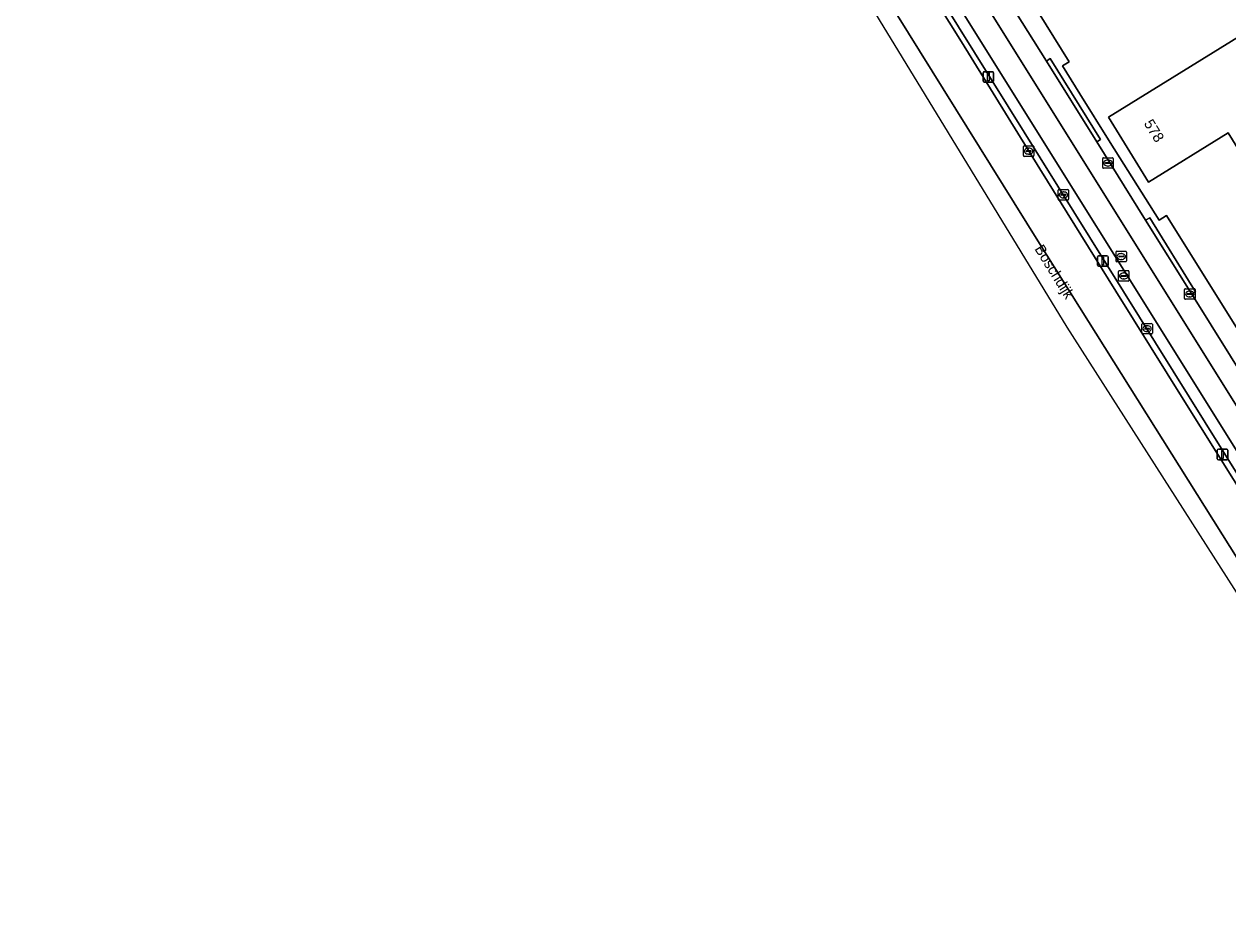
# Model space of a CAD drawing. Extents: x 159352 to 160617, y 385888 to 387323.
# Drawn here: x 159519.3 to 159633.7, y 385902.7 to 385988.6 of the extents above; entities that cross this region are included whole.
import ezdxf

# ---------------------------------------------------------------- set-up
doc = ezdxf.new("R2010")
doc.units = 0
for name, color, linetype in [('IMGEO_Erf', 7, 'Continuous'), ('IMGEO_Fietspad_gesloten', 7, 'Continuous'), ('IMGEO_Kolk', 7, 'Continuous'), ('IMGEO_Lichtmast', 7, 'Continuous'), ('IMGEO_Openbare_ruimte_label', 7, 'Continuous'), ('IMGEO_Pand', 7, 'Continuous'), ('IMGEO_Pand_nummerreeks', 7, 'Continuous'), ('IMGEO_Parkeervlak_open', 7, 'Continuous'), ('IMGEO_Rijbaan_lokaal_open', 7, 'Continuous'), ('IMGEO_Rijbaan_regionaal_gesloten', 7, 'Continuous'), ('IMGEO_Rioolput', 7, 'Continuous'), ('IMGEO_Verkeerseiland_open', 7, 'Continuous'), ('IMGEO_Voetpad_open', 7, 'Continuous')]:
    doc.layers.add(name, color=color, linetype=linetype)

msp = doc.modelspace()

# ---------------------------------------------------------------- linework, layer by layer
at = {"layer": 'IMGEO_Erf'}
msp.add_lwpolyline([(159554.16, 386088.26), (159585.48, 386038.29), (159618.57, 385984.98), (159617.94, 385984.61), (159619.59, 385981.95), (159622.47, 385977.31), (159627.13, 385969.96), (159627.84, 385970.4), (159643.05, 385946.01), (159667.88, 385907.19)], dxfattribs=at)
msp.add_lwpolyline([(159635.07, 385987.61), (159639.96, 385979.71), (159634.76, 385976.49), (159633.68, 385978.23), (159626.13, 385973.55), (159622.31, 385979.72)], close=True, dxfattribs=at)
at = {"layer": 'IMGEO_Fietspad_gesloten'}
msp.add_lwpolyline([(159549.3, 386084.32), (159635.65, 385946.19), (159637.56, 385947.4), (159553.04, 386082.62)], dxfattribs=at)
at = {"layer": 'IMGEO_Kolk'}
for p, q in [((159614.24, 385976.08), (159614.24, 385976.93)), ((159614.31, 385977), (159615.16, 385977)), ((159614.5, 385976.5), (159614.5, 385976.51)), ((159614.54, 385976.55), (159614.94, 385976.55)), ((159614.93, 385976.46), (159614.54, 385976.46)), ((159614.73, 385976.78), (159614.75, 385976.78)), ((159614.98, 385976.51), (159614.98, 385976.5)), ((159615.24, 385976.93), (159615.24, 385976.08)), ((159615.16, 385976), (159614.31, 385976)), ((159614.75, 385976.22), (159614.72, 385976.22)), ((159621.77, 385974.95), (159621.77, 385975.8)), ((159621.84, 385975.87), (159622.69, 385975.87)), ((159622.03, 385975.37), (159622.03, 385975.38)), ((159622.07, 385975.42), (159622.47, 385975.42)), ((159622.46, 385975.33), (159622.07, 385975.33)), ((159622.26, 385975.65), (159622.28, 385975.65)), ((159622.51, 385975.38), (159622.51, 385975.37)), ((159622.77, 385975.8), (159622.77, 385974.95)), ((159622.69, 385974.87), (159621.84, 385974.87)), ((159622.28, 385975.09), (159622.25, 385975.09)), ((159617.53, 385971.93), (159617.53, 385972.78)), ((159617.6, 385972.85), (159618.46, 385972.85)), ((159618.46, 385971.85), (159617.6, 385971.85)), ((159617.79, 385972.35), (159617.79, 385972.36)), ((159617.83, 385972.4), (159618.23, 385972.4)), ((159618.22, 385972.31), (159617.83, 385972.31)), ((159618.04, 385972.07), (159618.01, 385972.07)), ((159618.02, 385972.63), (159618.04, 385972.63)), ((159618.27, 385972.36), (159618.27, 385972.35)), ((159618.53, 385972.78), (159618.53, 385971.93)), ((159629.54, 385962.51), (159629.54, 385963.36)), ((159629.61, 385963.44), (159630.47, 385963.44)), ((159629.8, 385962.93), (159629.8, 385962.94)), ((159629.84, 385962.98), (159630.24, 385962.98)), ((159630.24, 385962.89), (159629.84, 385962.89)), ((159630.05, 385962.66), (159630.02, 385962.66)), ((159630.03, 385963.22), (159630.05, 385963.22)), ((159630.28, 385962.94), (159630.28, 385962.93)), ((159630.54, 385963.36), (159630.54, 385962.51)), ((159630.47, 385962.44), (159629.61, 385962.44)), ((159625.48, 385959.21), (159625.48, 385960.06)), ((159625.55, 385960.14), (159626.41, 385960.14)), ((159625.74, 385959.63), (159625.74, 385959.64)), ((159625.78, 385959.68), (159626.18, 385959.68)), ((159626.18, 385959.59), (159625.78, 385959.59)), ((159625.97, 385959.92), (159625.99, 385959.92)), ((159625.99, 385959.36), (159625.97, 385959.36)), ((159626.22, 385959.64), (159626.22, 385959.63)), ((159626.48, 385960.06), (159626.48, 385959.21)), ((159626.41, 385959.14), (159625.55, 385959.14))]:
    msp.add_line(p, q, dxfattribs=at)
for points in [[(159614.24, 385976.08), (159614.24, 385976.93)], [(159614.31, 385977), (159615.16, 385977)], [(159615.24, 385976.93), (159615.24, 385976.08)], [(159615.16, 385976), (159614.31, 385976)], [(159621.77, 385974.95), (159621.77, 385975.8)], [(159621.84, 385975.87), (159622.69, 385975.87)], [(159622.77, 385975.8), (159622.77, 385974.95)], [(159622.69, 385974.87), (159621.84, 385974.87)], [(159617.53, 385971.93), (159617.53, 385972.78)], [(159617.6, 385972.85), (159618.46, 385972.85)], [(159618.46, 385971.85), (159617.6, 385971.85)], [(159618.53, 385972.78), (159618.53, 385971.93)], [(159629.54, 385962.51), (159629.54, 385963.36)], [(159629.61, 385963.44), (159630.47, 385963.44)], [(159630.54, 385963.36), (159630.54, 385962.51)], [(159630.47, 385962.44), (159629.61, 385962.44)], [(159625.48, 385959.21), (159625.48, 385960.06)], [(159625.55, 385960.14), (159626.41, 385960.14)], [(159626.48, 385960.06), (159626.48, 385959.21)], [(159626.41, 385959.14), (159625.55, 385959.14)]]:
    msp.add_lwpolyline(points, dxfattribs=at)
for centre, radius, start, end in [((159614.31, 385976.93), 0.0765, 91.552, 178.448), ((159614.31, 385976.93), 0.0765, 91.552, 178.448), ((159614.54, 385976.51), 0.0403, 85.8775, 175.7526), ((159614.53, 385976.5), 0.0366, 178.938, 274.7102), ((159614.94, 385976.5), 0.043, 264.8664, 352.4533), ((159614.94, 385976.51), 0.0386, 1.7309, 96.639), ((159615.16, 385976.93), 0.0765, 1.552, 88.448), ((159615.16, 385976.93), 0.0765, 1.552, 88.448), ((159614.31, 385976.08), 0.0765, 181.552, 268.448), ((159614.31, 385976.08), 0.0765, 181.552, 268.448), ((159615.16, 385976.08), 0.0765, 271.552, 358.448), ((159615.16, 385976.08), 0.0765, 271.552, 358.448), ((159621.84, 385975.8), 0.0765, 91.552, 178.448), ((159621.84, 385975.8), 0.0765, 91.552, 178.448), ((159622.07, 385975.38), 0.0403, 85.8775, 175.7526), ((159622.06, 385975.37), 0.0366, 178.938, 274.7102), ((159622.47, 385975.37), 0.043, 264.8664, 352.4533), ((159622.47, 385975.38), 0.0386, 1.7309, 96.639), ((159622.69, 385975.8), 0.0765, 1.552, 88.448), ((159622.69, 385975.8), 0.0765, 1.552, 88.448), ((159621.84, 385974.95), 0.0765, 181.552, 268.448), ((159621.84, 385974.95), 0.0765, 181.552, 268.448), ((159622.69, 385974.95), 0.0765, 271.552, 358.448), ((159622.69, 385974.95), 0.0765, 271.552, 358.448), ((159617.6, 385972.78), 0.0765, 91.552, 178.448), ((159617.6, 385972.78), 0.0765, 91.552, 178.448), ((159617.6, 385971.93), 0.0765, 181.552, 268.448), ((159617.6, 385971.93), 0.0765, 181.552, 268.448), ((159617.83, 385972.36), 0.0403, 85.8775, 175.7526), ((159617.82, 385972.35), 0.0366, 178.938, 274.7102), ((159618.23, 385972.35), 0.043, 264.8664, 352.4533), ((159618.23, 385972.36), 0.0386, 1.7309, 96.639), ((159618.45, 385972.78), 0.0765, 1.552, 88.448), ((159618.45, 385972.78), 0.0765, 1.552, 88.448), ((159618.45, 385971.93), 0.0765, 271.552, 358.448), ((159618.45, 385971.93), 0.0765, 271.552, 358.448), ((159629.62, 385963.36), 0.0765, 91.552, 178.448), ((159629.62, 385963.36), 0.0765, 91.552, 178.448), ((159629.84, 385962.94), 0.0403, 85.8775, 175.7526), ((159629.83, 385962.93), 0.0366, 178.938, 274.7102), ((159630.24, 385962.94), 0.0386, 1.7309, 96.639), ((159630.24, 385962.94), 0.043, 264.8664, 352.4533), ((159630.46, 385963.36), 0.0765, 1.552, 88.448), ((159630.46, 385963.36), 0.0765, 1.552, 88.448), ((159629.62, 385962.51), 0.0765, 181.552, 268.448), ((159629.62, 385962.51), 0.0765, 181.552, 268.448), ((159630.46, 385962.51), 0.0765, 271.552, 358.448), ((159630.46, 385962.51), 0.0765, 271.552, 358.448), ((159625.56, 385960.06), 0.0765, 91.552, 178.448), ((159625.56, 385960.06), 0.0765, 91.552, 178.448), ((159625.56, 385959.21), 0.0765, 181.552, 268.448), ((159625.56, 385959.21), 0.0765, 181.552, 268.448), ((159625.78, 385959.64), 0.0403, 85.8775, 175.7526), ((159625.78, 385959.63), 0.0366, 178.938, 274.7102), ((159626.18, 385959.64), 0.0386, 1.7309, 96.639), ((159626.18, 385959.64), 0.043, 264.8664, 352.4533), ((159626.4, 385960.06), 0.0765, 1.552, 88.448), ((159626.4, 385960.06), 0.0765, 1.552, 88.448), ((159626.4, 385959.21), 0.0765, 271.552, 358.448), ((159626.4, 385959.21), 0.0765, 271.552, 358.448)]:
    msp.add_arc(centre, radius, start, end, dxfattribs=at)
for centre, major_axis, ratio, start_param, end_param in [((159614.72, 385976.5), (-0.387, 0.002), 0.722429, 4.712389, 7.853982), ((159614.75, 385976.5), (-0.39, 0.002), 0.717154, 1.570796, 4.712389), ((159622.25, 385975.37), (-0.387, 0.002), 0.722429, 4.712389, 7.853982), ((159622.28, 385975.37), (-0.39, 0.002), 0.717154, 1.570796, 4.712389), ((159618.02, 385972.35), (-0.387, 0.002), 0.722429, 4.712389, 7.853982), ((159618.04, 385972.35), (-0.39, 0.002), 0.717154, 1.570796, 4.712389), ((159630.03, 385962.94), (-0.387, 0.002), 0.722429, 4.712389, 7.853982), ((159630.05, 385962.94), (-0.39, 0.002), 0.717154, 1.570796, 4.712389), ((159625.97, 385959.64), (-0.387, 0.002), 0.722429, 4.712389, 7.853982), ((159625.99, 385959.64), (-0.39, 0.002), 0.717154, 1.570796, 4.712389)]:
    msp.add_ellipse(centre, major_axis=major_axis, ratio=ratio, start_param=start_param, end_param=end_param, dxfattribs=at)
at = {"layer": 'IMGEO_Lichtmast'}
for p, q in [((159610.41, 385983.15), (159610.41, 385983.95)), ((159610.41, 385983.95), (159610.41, 385983.15)), ((159610.51, 385984.05), (159611.3, 385984.05)), ((159611.3, 385984.05), (159610.51, 385984.05)), ((159611.4, 385983.95), (159611.4, 385983.15)), ((159611.4, 385983.15), (159611.4, 385983.95)), ((159611.3, 385983.05), (159610.51, 385983.05)), ((159610.51, 385983.05), (159611.3, 385983.05)), ((159621.28, 385965.67), (159621.28, 385966.46)), ((159621.28, 385966.46), (159621.28, 385965.67)), ((159621.38, 385966.56), (159622.17, 385966.56)), ((159622.17, 385966.56), (159621.38, 385966.56)), ((159622.27, 385966.46), (159622.27, 385965.67)), ((159622.27, 385965.67), (159622.27, 385966.46)), ((159622.17, 385965.57), (159621.38, 385965.57)), ((159621.38, 385965.57), (159622.17, 385965.57)), ((159632.65, 385947.29), (159632.65, 385948.09)), ((159632.65, 385948.09), (159632.65, 385947.29)), ((159632.75, 385948.19), (159633.54, 385948.19)), ((159633.54, 385948.19), (159632.75, 385948.19)), ((159633.64, 385948.09), (159633.64, 385947.29)), ((159633.64, 385947.29), (159633.64, 385948.09)), ((159633.54, 385947.19), (159632.75, 385947.19)), ((159632.75, 385947.19), (159633.54, 385947.19))]:
    msp.add_line(p, q, dxfattribs=at)
for points in [[(159610.83, 385983.93), (159610.98, 385983.93), (159610.98, 385983.18), (159610.83, 385983.18), (159610.83, 385983.93)], [(159621.7, 385966.44), (159621.85, 385966.44), (159621.85, 385965.69), (159621.7, 385965.69), (159621.7, 385966.44)], [(159633.07, 385948.07), (159633.22, 385948.07), (159633.22, 385947.32), (159633.07, 385947.32), (159633.07, 385948.07)]]:
    msp.add_lwpolyline(points, dxfattribs=at)
for centre, start, end in [((159610.51, 385983.95), 90, 180), ((159610.51, 385983.95), 90, 180), ((159611.3, 385983.95), 0, 90), ((159611.3, 385983.95), 360, 90), ((159610.51, 385983.15), 180, 270), ((159610.51, 385983.15), 180, 270), ((159611.3, 385983.15), 270, 0), ((159611.3, 385983.15), 270, 0), ((159621.38, 385966.46), 90, 180), ((159621.38, 385966.46), 90, 180), ((159622.17, 385966.46), 0, 90), ((159622.17, 385966.46), 360, 90), ((159621.38, 385965.67), 180, 270), ((159621.38, 385965.67), 180, 270), ((159622.17, 385965.67), 270, 0), ((159622.17, 385965.67), 270, 0), ((159632.75, 385948.09), 90, 180), ((159632.75, 385948.09), 90, 180), ((159633.54, 385948.09), 0, 90), ((159633.54, 385948.09), 360, 90), ((159632.75, 385947.29), 180, 270), ((159632.75, 385947.29), 180, 270), ((159633.54, 385947.29), 270, 0), ((159633.54, 385947.29), 270, 0)]:
    msp.add_arc(centre, 0.1, start, end, dxfattribs=at)
at = {"layer": 'IMGEO_Pand'}
msp.add_lwpolyline([(159626.13, 385973.55), (159633.68, 385978.23), (159634.76, 385976.49), (159639.96, 385979.71), (159635.07, 385987.61), (159622.31, 385979.72)], close=True, dxfattribs=at)
at = {"layer": 'IMGEO_Parkeervlak_open'}
msp.add_lwpolyline([(159553.04, 386082.62), (159637.56, 385947.4), (159639.24, 385948.46), (159630.23, 385962.93), (159625.84, 385969.96), (159621.2, 385977.39), (159616.42, 385985.05), (159609.88, 385995.49), (159604.68, 386003.78), (159590.89, 386025.89), (159582.94, 386038.67), (159576.24, 386049.36), (159570.24, 386058.91), (159562.4, 386071.43), (159558.4, 386077.82), (159554.69, 386083.77)], dxfattribs=at)
at = {"layer": 'IMGEO_Rijbaan_lokaal_open'}
msp.add_lwpolyline([(159548.02, 386084.24), (159604.87, 385993.47), (159634.71, 385945.6), (159635.65, 385946.19), (159549.3, 386084.32)], dxfattribs=at)
at = {"layer": 'IMGEO_Rijbaan_regionaal_gesloten'}
msp.add_lwpolyline([(159652.49, 385906.39), (159652.52, 385906.42), (159653.61, 385907.47), (159652.93, 385908.56), (159615.62, 385967.99), (159537.42, 386093.59), (159507.22, 386141.68), (159505.13, 386140.45), (159527.11, 386104.89), (159584.91, 386014.62), (159618.35, 385959.78)], close=True, dxfattribs=at)
for points in [[(159507.22, 386141.68), (159537.42, 386093.59), (159615.62, 385967.99), (159652.93, 385908.56)], [(159640.3, 385935.55), (159629.56, 385952.69), (159623.02, 385963.2), (159615.8, 385974.82), (159608.35, 385986.89), (159600.16, 386000), (159593.01, 386011.43), (159585.48, 386023.52), (159578.98, 386033.8), (159572.77, 386043.65), (159565.9, 386054.73), (159558.29, 386066.9), (159551.94, 386076.96), (159548.24, 386082.87), (159547.56, 386083.97), (159546.13, 386086.25), (159539.9, 386096.26), (159536.04, 386102.53), (159519.21, 386129.52)]]:
    msp.add_lwpolyline(points, dxfattribs=at)
at = {"layer": 'IMGEO_Rioolput'}
for p, q in [((159623.03, 385966.07), (159623.03, 385966.92)), ((159623.1, 385967), (159623.95, 385967)), ((159623.29, 385966.49), (159623.29, 385966.5)), ((159623.33, 385966.54), (159623.73, 385966.54)), ((159623.72, 385966.45), (159623.33, 385966.45)), ((159623.54, 385966.22), (159623.51, 385966.22)), ((159623.52, 385966.77), (159623.54, 385966.77)), ((159623.77, 385966.5), (159623.77, 385966.49)), ((159624.03, 385966.92), (159624.03, 385966.07)), ((159623.95, 385965.99), (159623.1, 385965.99)), ((159623.26, 385964.22), (159623.26, 385965.08)), ((159623.33, 385965.15), (159624.19, 385965.15)), ((159623.75, 385964.93), (159623.77, 385964.93)), ((159624.26, 385965.08), (159624.26, 385964.22)), ((159624.19, 385964.15), (159623.33, 385964.15)), ((159623.52, 385964.64), (159623.52, 385964.66)), ((159623.56, 385964.69), (159623.96, 385964.69)), ((159623.96, 385964.61), (159623.56, 385964.61)), ((159623.77, 385964.37), (159623.75, 385964.37)), ((159624, 385964.66), (159624, 385964.64))]:
    msp.add_line(p, q, dxfattribs=at)
for points in [[(159623.03, 385966.07), (159623.03, 385966.92)], [(159623.1, 385967), (159623.95, 385967)], [(159624.03, 385966.92), (159624.03, 385966.07)], [(159623.95, 385965.99), (159623.1, 385965.99)], [(159623.26, 385964.22), (159623.26, 385965.08)], [(159623.33, 385965.15), (159624.19, 385965.15)], [(159624.26, 385965.08), (159624.26, 385964.22)], [(159624.19, 385964.15), (159623.33, 385964.15)]]:
    msp.add_lwpolyline(points, dxfattribs=at)
for centre, radius, start, end in [((159623.1, 385966.92), 0.0765, 91.552, 178.448), ((159623.1, 385966.92), 0.0765, 91.552, 178.448), ((159623.1, 385966.07), 0.0765, 181.552, 268.448), ((159623.1, 385966.07), 0.0765, 181.552, 268.448), ((159623.33, 385966.5), 0.0403, 85.8775, 175.7526), ((159623.32, 385966.49), 0.0366, 178.938, 274.7102), ((159623.73, 385966.49), 0.043, 264.8664, 352.4533), ((159623.73, 385966.5), 0.0386, 1.7309, 96.639), ((159623.95, 385966.92), 0.0765, 1.552, 88.448), ((159623.95, 385966.92), 0.0765, 1.552, 88.448), ((159623.95, 385966.07), 0.0765, 271.552, 358.448), ((159623.95, 385966.07), 0.0765, 271.552, 358.448), ((159623.34, 385965.07), 0.0765, 91.552, 178.448), ((159623.34, 385965.07), 0.0765, 91.552, 178.448), ((159624.18, 385965.07), 0.0765, 1.552, 88.448), ((159624.18, 385965.07), 0.0765, 1.552, 88.448), ((159623.34, 385964.23), 0.0765, 181.552, 268.448), ((159623.34, 385964.23), 0.0765, 181.552, 268.448), ((159623.56, 385964.65), 0.0403, 85.8775, 175.7526), ((159623.56, 385964.64), 0.0366, 178.938, 274.7102), ((159623.96, 385964.65), 0.0386, 1.7309, 96.639), ((159623.96, 385964.65), 0.043, 264.8664, 352.4533), ((159624.18, 385964.23), 0.0765, 271.552, 358.448), ((159624.18, 385964.23), 0.0765, 271.552, 358.448)]:
    msp.add_arc(centre, radius, start, end, dxfattribs=at)
for centre, major_axis, ratio, start_param, end_param in [((159623.51, 385966.49), (-0.387, 0.002), 0.722429, 4.712389, 7.853982), ((159623.54, 385966.49), (-0.39, 0.002), 0.717154, 1.570796, 4.712389), ((159623.75, 385964.65), (-0.387, 0.002), 0.722429, 4.712389, 7.853982), ((159623.77, 385964.65), (-0.39, 0.002), 0.717154, 1.570796, 4.712389)]:
    msp.add_ellipse(centre, major_axis=major_axis, ratio=ratio, start_param=start_param, end_param=end_param, dxfattribs=at)
at = {"layer": 'IMGEO_Verkeerseiland_open'}
msp.add_lwpolyline([(159636.56, 385942.6), (159634.71, 385945.6), (159604.87, 385993.47), (159548.02, 386084.24), (159547.56, 386083.97), (159548.24, 386082.87), (159551.94, 386076.96), (159558.29, 386066.9), (159565.9, 386054.73), (159572.77, 386043.65), (159578.98, 386033.8), (159585.48, 386023.52), (159593.01, 386011.43), (159600.16, 386000), (159608.35, 385986.89), (159615.8, 385974.82), (159623.02, 385963.2), (159629.56, 385952.69), (159640.3, 385935.55), (159640.7, 385935.68), (159640.68, 385936.04), (159639.62, 385937.74)], close=True, dxfattribs=at)
at = {"layer": 'IMGEO_Voetpad_open'}
for points in [[(159670.98, 385902.73), (159667.88, 385907.19), (159643.05, 385946.01), (159627.84, 385970.4), (159627.13, 385969.96), (159622.47, 385977.31), (159619.59, 385981.95), (159617.94, 385984.61), (159618.57, 385984.98), (159585.48, 386038.29), (159554.16, 386088.26)], [(159609.88, 385995.49), (159616.42, 385985.05), (159616.79, 385985.29), (159621.57, 385977.62), (159621.2, 385977.39), (159625.84, 385969.96), (159626.24, 385970.17), (159630.59, 385963.15), (159630.23, 385962.93), (159639.24, 385948.46)]]:
    msp.add_lwpolyline(points, dxfattribs=at)
for points in [[(159621.2, 385977.39), (159621.57, 385977.62), (159616.79, 385985.29), (159616.42, 385985.05)], [(159625.84, 385969.96), (159630.23, 385962.93), (159630.59, 385963.15), (159626.24, 385970.17)]]:
    msp.add_lwpolyline(points, close=True, dxfattribs=at)

# ---------------------------------------------------------------- texts
at = {"layer": 'IMGEO_Openbare_ruimte_label'}
msp.add_text('Boschdijk', height=1, rotation=301.7989, dxfattribs=at).set_placement((159615.26, 385967.22))
at = {"layer": 'IMGEO_Pand_nummerreeks'}
msp.add_text('578', height=1, rotation=301.7547, dxfattribs=at).set_placement((159625.64, 385979.13))

doc.saveas('drawing.dxf')
